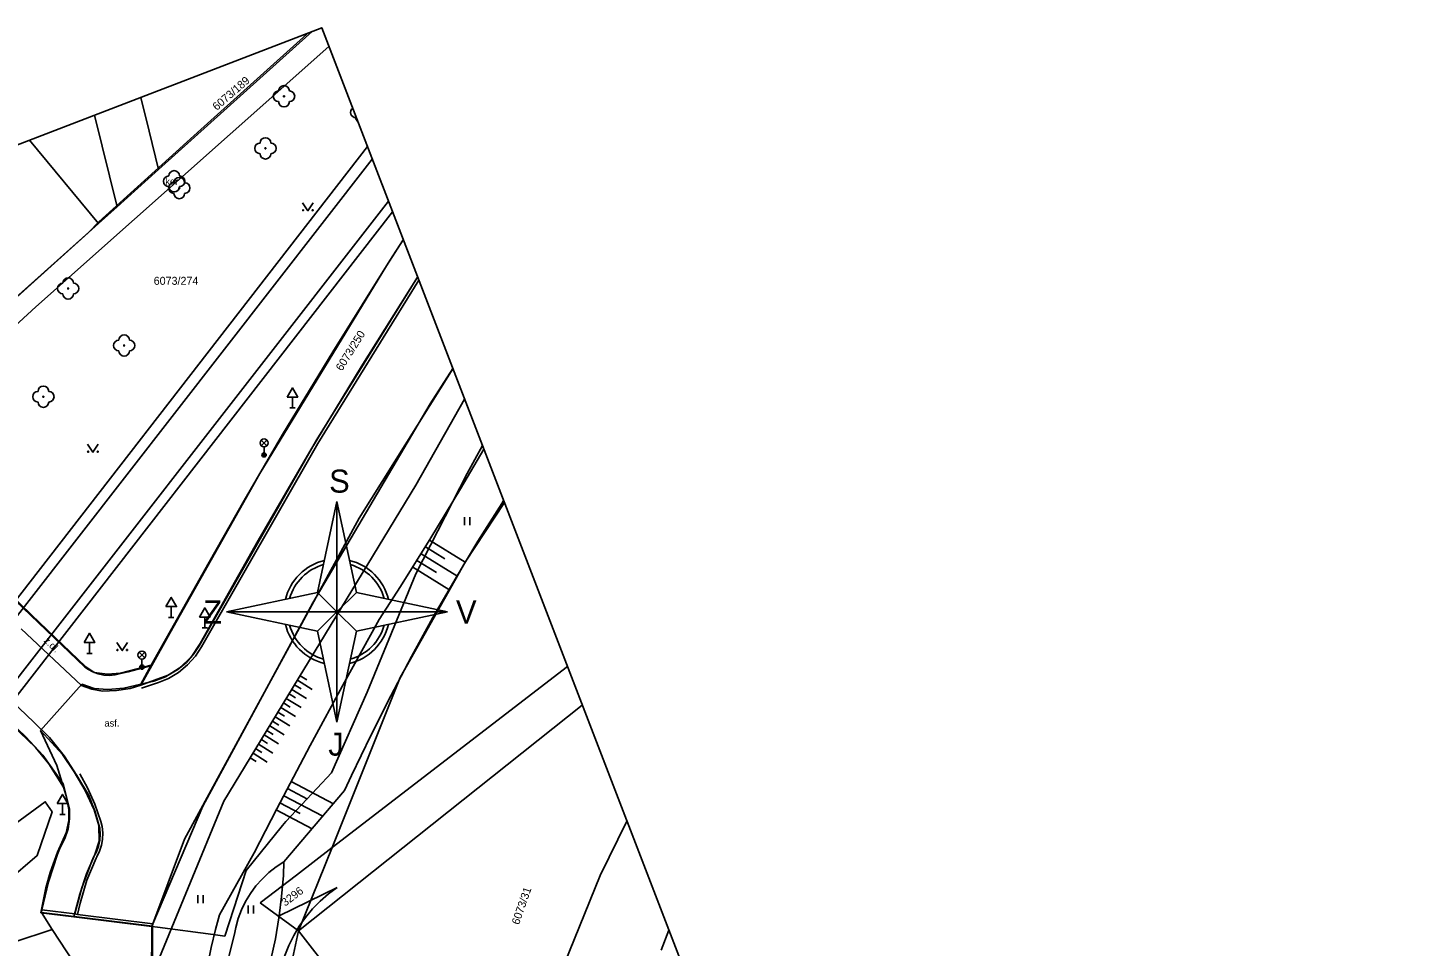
# Model space of a CAD drawing. Extents: x -540150 to -533593, y -1185082 to -1180066.
# Drawn here: x -533828.1 to -533697.5, y -1181947.9 to -1181861.8 of the extents above; entities that cross this region are included whole.
import ezdxf

# ---------------------------------------------------------------- set-up
doc = ezdxf.new("R2010")
doc.units = 0
for name, color, linetype in [('Default', 7, 'Continuous'), ('KN_HRAN_PARCEL', 7, 'Continuous'), ('KN_PARC_Č', 7, 'Continuous'), ('KN_VKP_HRAN_', 7, 'Continuous'), ('rámeček', 7, 'Continuous'), ('Vrstva 1', 7, 'Continuous'), ('Vrstva 10', 7, 'Continuous'), ('Vrstva 11', 7, 'Continuous'), ('Vrstva 14', 7, 'Continuous'), ('Vrstva 15', 7, 'Continuous'), ('Vrstva 21', 7, 'Continuous'), ('Vrstva 22', 7, 'Continuous'), ('Vrstva 33', 7, 'Continuous'), ('Vrstva 34', 7, 'Continuous'), ('Vrstva 36', 7, 'Continuous'), ('Vrstva 40', 7, 'Continuous'), ('Vrstva 7', 7, 'Continuous'), ('Vrstva 8', 7, 'Continuous')]:
    doc.layers.add(name, color=color, linetype=linetype)

msp = doc.modelspace()

# ---------------------------------------------------------------- linework, layer by layer
at = {"layer": 'Default'}
for p, q in [((-533799.09, -1181906.16), (-533800.9, -1181914.7)), ((-533799.09, -1181906.16), (-533800.9, -1181914.7)), ((-533799.09, -1181906.16), (-533799.09, -1181918.26)), ((-533799.09, -1181906.16), (-533797.27, -1181914.7)), ((-533799.09, -1181914.77), (-533799.09, -1181906.16)), ((-533809.44, -1181916.52), (-533800.9, -1181914.7)), ((-533800.9, -1181914.7), (-533799.09, -1181916.52)), ((-533800.9, -1181914.7), (-533799.09, -1181916.52)), ((-533797.27, -1181914.7), (-533799.09, -1181916.52)), ((-533797.27, -1181914.7), (-533799.09, -1181916.52)), ((-533799.09, -1181926.87), (-533799.09, -1181914.77)), ((-533799.09, -1181916.52), (-533799.09, -1181914.77)), ((-533788.73, -1181916.52), (-533797.27, -1181914.7)), ((-533788.73, -1181916.52), (-533797.27, -1181914.7)), ((-533809.44, -1181916.52), (-533797.34, -1181916.52)), ((-533809.44, -1181916.52), (-533800.9, -1181918.33)), ((-533809.44, -1181916.52), (-533800.9, -1181918.33)), ((-533800.83, -1181916.52), (-533809.44, -1181916.52)), ((-533802.98, -1181916.52), (-533804.78, -1181916.52)), ((-533800.9, -1181918.33), (-533799.09, -1181916.52)), ((-533800.9, -1181918.33), (-533799.09, -1181916.52)), ((-533788.73, -1181916.52), (-533800.83, -1181916.52)), ((-533799.09, -1181916.52), (-533800.83, -1181916.52)), ((-533797.27, -1181918.33), (-533799.09, -1181916.52)), ((-533799.09, -1181916.52), (-533788.73, -1181916.52)), ((-533797.27, -1181918.33), (-533799.09, -1181916.52)), ((-533799.09, -1181916.52), (-533799.09, -1181926.87)), ((-533788.73, -1181916.52), (-533797.27, -1181918.33)), ((-533795.19, -1181916.52), (-533793.39, -1181916.52)), ((-533799.09, -1181926.87), (-533800.9, -1181918.33)), ((-533799.09, -1181926.87), (-533797.27, -1181918.33)), ((-533799.09, -1181926.87), (-533797.27, -1181918.33)), ((-533799.09, -1181920.41), (-533799.09, -1181922.21))]:
    msp.add_line(p, q, dxfattribs=at)
for radius, start, end in [(4.97, 103.6344, 166.3656), (4.61, 105.7979, 164.2021), (4.97, 13.6344, 76.3656), (4.61, 15.7979, 74.2021), (4.97, 193.6344, 256.3656), (4.61, 195.7979, 254.2021), (4.97, 283.6344, 346.3656), (4.61, 285.7979, 344.2021)]:
    msp.add_arc((-533799.09, -1181916.52), radius, start, end, dxfattribs=at)
at = {"layer": 'KN_HRAN_PARCEL'}
for p, q in [((-533815.81, -1181875.06), (-533801.41, -1181862.12)), ((-533816.7, -1181871.45), (-533817.48, -1181868.3)), ((-533821.8, -1181869.96), (-533819.69, -1181878.54)), ((-533827.91, -1181872.31), (-533821.43, -1181880.11)), ((-533815.81, -1181875.06), (-533816.7, -1181871.45)), ((-533819.69, -1181878.54), (-533815.81, -1181875.06)), ((-533821.43, -1181880.11), (-533819.69, -1181878.54)), ((-533842.9, -1181899.41), (-533821.43, -1181880.11)), ((-533792.88, -1181881.63), (-533794.12, -1181883.57)), ((-533794.12, -1181883.57), (-533799.46, -1181892.13)), ((-533796.81, -1181893.56), (-533791.53, -1181885.14)), ((-533799.46, -1181892.13), (-533804.2, -1181899.88)), ((-533801.63, -1181901.49), (-533796.81, -1181893.56)), ((-533797, -1181907.72), (-533788.22, -1181893.74)), ((-533804.2, -1181899.88), (-533807.78, -1181906.09)), ((-533785.46, -1181900.93), (-533786.87, -1181903.54)), ((-533806.46, -1181909.83), (-533801.63, -1181901.49)), ((-533786.87, -1181903.54), (-533791.7, -1181912.96)), ((-533807.78, -1181906.09), (-533809.11, -1181908.4)), ((-533783.4, -1181906.28), (-533787.07, -1181911.85)), ((-533813.36, -1181937.83), (-533797, -1181907.72)), ((-533809.11, -1181908.4), (-533811.05, -1181911.85)), ((-533811.91, -1181919.47), (-533806.46, -1181909.83)), ((-533834.21, -1181910.51), (-533827.71, -1181916.81)), ((-533811.05, -1181911.85), (-533816.49, -1181921.52)), ((-533787.07, -1181911.85), (-533793.16, -1181922.66)), ((-533791.7, -1181912.96), (-533796.27, -1181924.05)), ((-533827.71, -1181916.81), (-533822.63, -1181921.66)), ((-533813.88, -1181921.81), (-533812.75, -1181920.75)), ((-533812.75, -1181920.75), (-533811.91, -1181919.47)), ((-533822.63, -1181921.66), (-533821.84, -1181922.2)), ((-533819.36, -1181922.26), (-533816.49, -1181921.52)), ((-533816.49, -1181921.52), (-533817.48, -1181923.28)), ((-533815.16, -1181922.6), (-533813.88, -1181921.81)), ((-533777.49, -1181921.65), (-533799.53, -1181938.61)), ((-533823, -1181923.29), (-533826.86, -1181927.64)), ((-533821.85, -1181923.69), (-533823, -1181923.29)), ((-533821.84, -1181922.2), (-533820.6, -1181922.37)), ((-533820.6, -1181922.37), (-533819.36, -1181922.26)), ((-533817.48, -1181923.28), (-533819.06, -1181923.68)), ((-533817.48, -1181923.28), (-533816.24, -1181923.02)), ((-533816.24, -1181923.02), (-533815.16, -1181922.6)), ((-533793.16, -1181922.66), (-533799.53, -1181938.61)), ((-533827.35, -1181929.22), (-533833.39, -1181923.46)), ((-533820.56, -1181923.81), (-533821.85, -1181923.69)), ((-533819.06, -1181923.68), (-533820.56, -1181923.81)), ((-533796.27, -1181924.05), (-533799.59, -1181931.61)), ((-533802.68, -1181946.42), (-533776.1, -1181925.25)), ((-533826.86, -1181927.64), (-533825.33, -1181930.91)), ((-533826.08, -1181930.77), (-533827.35, -1181929.22)), ((-533824.72, -1181932.94), (-533826.08, -1181930.77)), ((-533825.33, -1181930.91), (-533824.72, -1181932.94)), ((-533799.59, -1181931.61), (-533800.94, -1181933.04)), ((-533824.47, -1181933.77), (-533824.72, -1181932.94)), ((-533824.22, -1181935.04), (-533824.47, -1181933.77)), ((-533800.94, -1181933.04), (-533803.88, -1181936.17)), ((-533824.22, -1181936.08), (-533824.22, -1181935.04)), ((-533824.47, -1181937.22), (-533824.22, -1181936.08)), ((-533803.88, -1181936.17), (-533804.18, -1181936.54)), ((-533771.92, -1181936.13), (-533774.42, -1181941.22)), ((-533825.27, -1181939.04), (-533824.47, -1181937.22)), ((-533804.18, -1181936.54), (-533807.59, -1181940.75)), ((-533816.43, -1181946.01), (-533813.36, -1181937.83)), ((-533799.53, -1181938.61), (-533802.89, -1181941.19)), ((-533799.53, -1181938.61), (-533802.68, -1181946.42)), ((-533825.95, -1181940.95), (-533825.27, -1181939.04)), ((-533826.36, -1181942.4), (-533825.95, -1181940.95)), ((-533807.59, -1181940.75), (-533809.15, -1181945.56)), ((-533802.89, -1181941.19), (-533806.28, -1181943.8)), ((-533774.42, -1181941.22), (-533781.35, -1181958.26)), ((-533826.83, -1181944.72), (-533826.36, -1181942.4)), ((-533806.28, -1181943.8), (-533802.68, -1181946.42)), ((-533823.76, -1181945.1), (-533826.83, -1181944.72)), ((-533816.43, -1181946.01), (-533823.76, -1181945.1)), ((-533816.47, -1181952.69), (-533816.43, -1181946.01)), ((-533815.92, -1181946.07), (-533816.43, -1181946.01)), ((-533810.68, -1181946.76), (-533815.92, -1181946.07)), ((-533809.59, -1181946.91), (-533810.68, -1181946.76)), ((-533809.15, -1181945.56), (-533809.59, -1181946.91)), ((-533802.68, -1181946.42), (-533806, -1181961.9)), ((-533787.28, -1181966.22), (-533802.68, -1181946.42))]:
    msp.add_line(p, q, dxfattribs=at)
at = {"layer": 'KN_VKP_HRAN_'}
for p, q in [((-533826.86, -1181927.64), (-533824.82, -1181929.88)), ((-533824.82, -1181929.88), (-533823.7, -1181931.52)), ((-533823.7, -1181931.52), (-533822.68, -1181933.25)), ((-533822.68, -1181933.25), (-533821.83, -1181935.09)), ((-533821.83, -1181935.09), (-533821.41, -1181936.54)), ((-533821.41, -1181936.54), (-533821.36, -1181938.01)), ((-533821.36, -1181938.01), (-533821.79, -1181939.25)), ((-533821.79, -1181939.25), (-533822.55, -1181941.07)), ((-533822.55, -1181941.07), (-533823.18, -1181942.99)), ((-533823.18, -1181942.99), (-533823.76, -1181945.1))]:
    msp.add_line(p, q, dxfattribs=at)
at = {"layer": 'rámeček'}
msp.add_lwpolyline([(-534575.19, -1182159.73), (-533800.51, -1181861.77), (-533697.49, -1182129.64), (-534472.16, -1182427.6)], close=True, dxfattribs=at)
at = {"layer": 'Vrstva 1'}
for points in [[(-533916.93, -1181906.55), (-533841.14, -1181927.73), (-533839.15, -1181928.29), (-533838.08, -1181926.9), (-533796.24, -1181872.88)], [(-533918.83, -1181907.28), (-533841.44, -1181928.83), (-533838.92, -1181929.53), (-533837.34, -1181927.5), (-533795.79, -1181874.07)], [(-533907.53, -1181919.54), (-533905.48, -1181919.95), (-533839.28, -1181932.75), (-533837.15, -1181933.14), (-533835.69, -1181931.27), (-533794.26, -1181878.03)], [(-533793.88, -1181879.03), (-533834.92, -1181931.89), (-533836.81, -1181934.34), (-533839.48, -1181934.07), (-533891.64, -1181928.63), (-533893.39, -1181928.44)]]:
    msp.add_lwpolyline(points, dxfattribs=at)
at = {"layer": 'Vrstva 10'}
for p, q in [((-533800.97, -1181900.37), (-533791.53, -1181885.14)), ((-533788.23, -1181893.71), (-533790.35, -1181897.03)), ((-533790.35, -1181897.03), (-533801.35, -1181915.68)), ((-533812, -1181919.69), (-533800.97, -1181900.37)), ((-533801.35, -1181915.68), (-533811.66, -1181934.72)), ((-533828.67, -1181918.1), (-533823.04, -1181923.41)), ((-533817.46, -1181923.4), (-533814.92, -1181922.46)), ((-533827.48, -1181926.85), (-533831.08, -1181923.45)), ((-533811.66, -1181934.72), (-533816.33, -1181945.75)), ((-533826.75, -1181944.46), (-533826.78, -1181944.71)), ((-533816.38, -1181945.99), (-533816.33, -1181945.75)), ((-533816.37, -1181950.5), (-533816.38, -1181945.99))]:
    msp.add_line(p, q, dxfattribs=at)
for points in [[(-533814.92, -1181922.46), (-533814.01, -1181921.92), (-533813.2, -1181921.25), (-533812.5, -1181920.46), (-533812, -1181919.69)], [(-533823.04, -1181923.41), (-533822.07, -1181923.76), (-533821.05, -1181923.95)], [(-533821.05, -1181923.95), (-533819.76, -1181923.9), (-533818.48, -1181923.69), (-533817.46, -1181923.4)], [(-533823.47, -1181931.87), (-533824.66, -1181930.01), (-533826.04, -1181928.29), (-533827.48, -1181926.85)], [(-533821.33, -1181936.71), (-533821.78, -1181935.17), (-533822.38, -1181933.67), (-533823.47, -1181931.87)], [(-533821.89, -1181939.5), (-533821.62, -1181939), (-533821.43, -1181938.47), (-533821.31, -1181937.92), (-533821.27, -1181937.35), (-533821.32, -1181936.79), (-533821.33, -1181936.71)], [(-533823.66, -1181944.83), (-533823, -1181942.39), (-533822.12, -1181940.03), (-533821.89, -1181939.5)], [(-533826.78, -1181944.71), (-533825.78, -1181946.28)], [(-533825.78, -1181946.28), (-533823.76, -1181949.4)]]:
    msp.add_lwpolyline(points, dxfattribs=at)
at = {"layer": 'Vrstva 11'}
for p, q in [((-533806.33, -1181903.55), (-533794.43, -1181884.08)), ((-533800.89, -1181900.73), (-533791.41, -1181885.43)), ((-533811.77, -1181919.81), (-533800.89, -1181900.73)), ((-533814.74, -1181918.52), (-533806.33, -1181903.55)), ((-533822.71, -1181921.69), (-533829.23, -1181915.45)), ((-533814.74, -1181918.52), (-533816.43, -1181921.53)), ((-533816.43, -1181921.53), (-533817.46, -1181923.4)), ((-533826.78, -1181944.71), (-533816.38, -1181945.99)), ((-533816.33, -1181945.75), (-533823.39, -1181944.88)), ((-533808.69, -1181946.72), (-533811.67, -1181958.37))]:
    msp.add_line(p, q, dxfattribs=at)
for points in [[(-533794.43, -1181884.08), (-533792.87, -1181881.65)], [(-533814.87, -1181922.75), (-533813.93, -1181922.19), (-533813.09, -1181921.49), (-533812.35, -1181920.68), (-533811.77, -1181919.81)], [(-533819.37, -1181922.29), (-533819.88, -1181922.42), (-533820.41, -1181922.47), (-533820.94, -1181922.44), (-533821.46, -1181922.34), (-533821.96, -1181922.15), (-533822.43, -1181921.9), (-533822.71, -1181921.69)], [(-533816.43, -1181921.53), (-533818.65, -1181922.14), (-533819.37, -1181922.29)], [(-533817.4, -1181923.66), (-533817.39, -1181923.66), (-533815.82, -1181923.15), (-533814.87, -1181922.75)], [(-533824.76, -1181932.65), (-533826.64, -1181929.94), (-533828.24, -1181928.24), (-533829.7, -1181926.84)], [(-533823.18, -1181931.71), (-533822.45, -1181933), (-533821.77, -1181934.55), (-533821.23, -1181936.16), (-533821.1, -1181936.65)], [(-533825.03, -1181938.6), (-533824.58, -1181937.76), (-533824.29, -1181936.86), (-533824.15, -1181935.92), (-533824.16, -1181934.97), (-533824.76, -1181932.65)], [(-533821.1, -1181936.65), (-533821.04, -1181937.23), (-533821.06, -1181937.85), (-533821.15, -1181938.4), (-533821.33, -1181938.96), (-533821.58, -1181939.48), (-533821.66, -1181939.62)], [(-533826.75, -1181944.46), (-533826.13, -1181941.82), (-533825.28, -1181939.24), (-533825.03, -1181938.6)], [(-533821.66, -1181939.62), (-533822.52, -1181941.68), (-533823.16, -1181943.82), (-533823.39, -1181944.88)], [(-533804.05, -1181939.95), (-533804.78, -1181940.42), (-533805.47, -1181940.96), (-533806.11, -1181941.56), (-533806.69, -1181942.21), (-533807.2, -1181942.91), (-533807.65, -1181943.66), (-533808.03, -1181944.44), (-533808.34, -1181945.26), (-533808.57, -1181946.1), (-533808.69, -1181946.72)], [(-533805.27, -1181949.12), (-533804.86, -1181947.17), (-533804.53, -1181945.2), (-533804.51, -1181945.02), (-533804.28, -1181943.21), (-533804.11, -1181941.22), (-533804.05, -1181939.95)], [(-533823.39, -1181944.88), (-533823.66, -1181944.83), (-533826.75, -1181944.46)], [(-533829.37, -1181947.48), (-533825.78, -1181946.28)]]:
    msp.add_lwpolyline(points, dxfattribs=at)
at = {"layer": 'Vrstva 14'}
for p, q in [((-533791.71, -1181904.63), (-533787.13, -1181896.58)), ((-533787.51, -1181905), (-533785.32, -1181901.27)), ((-533809.68, -1181934.27), (-533791.71, -1181904.63)), ((-533790.29, -1181909.59), (-533787.51, -1181905)), ((-533793.14, -1181914.15), (-533790.29, -1181909.59)), ((-533795.13, -1181917.24), (-533793.14, -1181914.15)), ((-533798.39, -1181923.12), (-533795.13, -1181917.24)), ((-533790.1, -1181917.05), (-533792.11, -1181920.7)), ((-533801.59, -1181929.03), (-533798.39, -1181923.12)), ((-533804.72, -1181934.98), (-533801.59, -1181929.03)), ((-533798.37, -1181933.26), (-533804.05, -1181939.95)), ((-533816.37, -1181950.5), (-533809.68, -1181934.27)), ((-533806.84, -1181939.12), (-533804.72, -1181934.98)), ((-533810.1, -1181944.92), (-533806.84, -1181939.12)), ((-533804.51, -1181945.02), (-533799.06, -1181942.34))]:
    msp.add_line(p, q, dxfattribs=at)
for points in [[(-533783.47, -1181906.09), (-533783.65, -1181906.36), (-533785.87, -1181909.88)], [(-533785.87, -1181909.88), (-533788.02, -1181913.45), (-533790.1, -1181917.05)], [(-533792.11, -1181920.7), (-533794.05, -1181924.38), (-533795.92, -1181928.1)], [(-533830.1, -1181941.84), (-533827.19, -1181939.37), (-533825.79, -1181935.25), (-533826.42, -1181934.32), (-533829.23, -1181936.39), (-533830.04, -1181933.96), (-533832.29, -1181930.32), (-533834.85, -1181925.56), (-533836.56, -1181924.16), (-533839.78, -1181924.29), (-533841.66, -1181925.42), (-533844.43, -1181927.52), (-533844.35, -1181928.75)], [(-533795.92, -1181928.1), (-533797.72, -1181931.86), (-533798.37, -1181933.26)], [(-533799.06, -1181942.34), (-533799.88, -1181942.96), (-533800.65, -1181943.63), (-533801.37, -1181944.37), (-533802.02, -1181945.16), (-533802.62, -1181945.99), (-533803.14, -1181946.87), (-533803.6, -1181947.79), (-533803.98, -1181948.74), (-533804.29, -1181949.72)], [(-533811.22, -1181949.68), (-533810.89, -1181947.97), (-533810.48, -1181946.28), (-533810.1, -1181944.92)], [(-533767.98, -1181946.36), (-533768.7, -1181948.22)]]:
    msp.add_lwpolyline(points, dxfattribs=at)
at = {"layer": 'Vrstva 15'}
for p, q in [((-533787.07, -1181911.85), (-533790.41, -1181909.79)), ((-533787.84, -1181913.14), (-533791.2, -1181911.07)), ((-533788.97, -1181911.55), (-533790.8, -1181910.43)), ((-533788.6, -1181914.43), (-533791.98, -1181912.34)), ((-533789.76, -1181912.83), (-533791.59, -1181911.71)), ((-533803.06, -1181923.35), (-533802.44, -1181923.73)), ((-533802.8, -1181922.93), (-533801.41, -1181923.78)), ((-533802.54, -1181922.5), (-533801.92, -1181922.88)), ((-533803.84, -1181924.64), (-533802.45, -1181925.48)), ((-533803.58, -1181924.21), (-533802.96, -1181924.59)), ((-533803.32, -1181923.78), (-533801.93, -1181924.63)), ((-533804.62, -1181925.92), (-533804, -1181926.29)), ((-533804.36, -1181925.49), (-533802.98, -1181926.34)), ((-533804.1, -1181925.06), (-533803.48, -1181925.44)), ((-533805.39, -1181927.2), (-533804.03, -1181928.05)), ((-533805.13, -1181926.77), (-533804.53, -1181927.15)), ((-533804.88, -1181926.35), (-533803.5, -1181927.19)), ((-533806.17, -1181928.48), (-533805.59, -1181928.85)), ((-533805.91, -1181928.06), (-533804.56, -1181928.9)), ((-533805.65, -1181927.63), (-533805.06, -1181928)), ((-533806.95, -1181929.77), (-533805.62, -1181930.6)), ((-533806.63, -1181929.38), (-533806.12, -1181929.7)), ((-533806.43, -1181928.91), (-533805.09, -1181929.75)), ((-533807.21, -1181930.19), (-533806.65, -1181930.55)), ((-533799.42, -1181934.5), (-533803.39, -1181932.43)), ((-533800.42, -1181935.68), (-533804.08, -1181933.76)), ((-533801.84, -1181934.08), (-533803.73, -1181933.09)), ((-533801.41, -1181936.85), (-533804.78, -1181935.08)), ((-533802.54, -1181935.41), (-533804.43, -1181934.42))]:
    msp.add_line(p, q, dxfattribs=at)
at = {"layer": 'Vrstva 22'}
for centre in [(-533804.05, -1181868.19), (-533805.79, -1181873.07), (-533814.34, -1181876.16), (-533813.86, -1181876.79), (-533824.28, -1181886.21), (-533819.03, -1181891.55), (-533826.6, -1181896.35)]:
    msp.add_circle(centre, 0.05, dxfattribs=at)
for centre, start, end in [((-533804.05, -1181867.69), 0, 180), ((-533804.55, -1181868.19), 90, 270), ((-533803.55, -1181868.19), 270, 90), ((-533804.05, -1181868.69), 180, 0), ((-533797.32, -1181869.69), 127.4287, 270), ((-533796.82, -1181870.19), 180, 232.1059), ((-533805.79, -1181872.57), 0, 180), ((-533806.29, -1181873.07), 90, 270), ((-533805.79, -1181873.57), 180, 0), ((-533805.29, -1181873.07), 270, 90), ((-533814.84, -1181876.16), 90, 270), ((-533814.36, -1181876.79), 90, 270), ((-533814.34, -1181875.66), 0, 180), ((-533813.86, -1181876.29), 0, 180), ((-533813.84, -1181876.16), 270, 90), ((-533813.36, -1181876.79), 270, 90), ((-533814.34, -1181876.66), 180, 0), ((-533813.86, -1181877.29), 180, 0), ((-533824.28, -1181885.71), 0, 180), ((-533824.78, -1181886.21), 90, 270), ((-533824.28, -1181886.71), 180, 0), ((-533823.78, -1181886.21), 270, 90), ((-533819.03, -1181891.05), 0, 180), ((-533819.53, -1181891.55), 90, 270), ((-533818.53, -1181891.55), 270, 90), ((-533819.03, -1181892.05), 180, 0), ((-533827.1, -1181896.35), 90, 270), ((-533826.6, -1181895.85), 0, 180), ((-533826.1, -1181896.35), 270, 90), ((-533826.6, -1181896.85), 180, 0)]:
    msp.add_arc(centre, 0.5, start, end, dxfattribs=at)
at = {"layer": 'Vrstva 33'}
for p, q in [((-533806.18, -1181900.94), (-533805.65, -1181900.41)), ((-533806.18, -1181900.41), (-533805.65, -1181900.94)), ((-533805.92, -1181901.05), (-533805.92, -1181901.8)), ((-533817.63, -1181920.83), (-533817.1, -1181920.3)), ((-533817.63, -1181920.3), (-533817.1, -1181920.83)), ((-533817.37, -1181920.94), (-533817.37, -1181921.69))]:
    msp.add_line(p, q, dxfattribs=at)
for centre, radius in [((-533805.92, -1181900.68), 0.375), ((-533805.92, -1181901.8), 0.2), ((-533805.92, -1181901.8), 0.145), ((-533805.92, -1181901.8), 0.0876), ((-533817.37, -1181920.57), 0.375), ((-533817.37, -1181921.69), 0.2), ((-533817.37, -1181921.69), 0.145), ((-533817.37, -1181921.69), 0.0876)]:
    msp.add_circle(centre, radius, dxfattribs=at)
at = {"layer": 'Vrstva 34'}
for p, q in [((-533803.26, -1181896.38), (-533803.26, -1181897.4)), ((-533803.51, -1181897.4), (-533803.01, -1181897.4)), ((-533814.62, -1181916.02), (-533814.62, -1181917.04)), ((-533814.87, -1181917.04), (-533814.37, -1181917.04)), ((-533811.73, -1181918.03), (-533811.23, -1181918.03)), ((-533811.48, -1181917.01), (-533811.48, -1181918.03)), ((-533822.28, -1181919.39), (-533822.28, -1181920.41)), ((-533822.53, -1181920.41), (-533822.03, -1181920.41)), ((-533824.81, -1181934.49), (-533824.81, -1181935.51)), ((-533825.06, -1181935.51), (-533824.56, -1181935.51))]:
    msp.add_line(p, q, dxfattribs=at)
for points in [[(-533803.76, -1181896.38), (-533802.76, -1181896.38), (-533803.26, -1181895.52)], [(-533815.12, -1181916.02), (-533814.12, -1181916.02), (-533814.62, -1181915.16)], [(-533811.98, -1181917.01), (-533810.98, -1181917.01), (-533811.48, -1181916.15)], [(-533822.78, -1181919.39), (-533821.78, -1181919.39), (-533822.28, -1181918.52)], [(-533825.31, -1181934.49), (-533824.31, -1181934.49), (-533824.81, -1181933.63)]]:
    msp.add_lwpolyline(points, close=True, dxfattribs=at)
at = {"layer": 'Vrstva 36'}
for p, q in [((-533787.12, -1181908.39), (-533787.12, -1181907.64)), ((-533786.62, -1181908.39), (-533786.62, -1181907.64)), ((-533812.14, -1181943.83), (-533812.14, -1181943.08)), ((-533811.64, -1181943.83), (-533811.64, -1181943.08)), ((-533807.42, -1181944.8), (-533807.42, -1181944.05)), ((-533806.92, -1181944.8), (-533806.92, -1181944.05))]:
    msp.add_line(p, q, dxfattribs=at)
for points in [[(-533802.31, -1181878.17), (-533801.81, -1181878.92), (-533801.31, -1181878.17)], [(-533822.45, -1181900.8), (-533821.95, -1181901.55), (-533821.45, -1181900.8)], [(-533819.71, -1181919.39), (-533819.21, -1181920.14), (-533818.71, -1181919.39)]]:
    msp.add_lwpolyline(points, dxfattribs=at)
for centre in [(-533802.26, -1181878.87), (-533801.36, -1181878.87), (-533822.4, -1181901.5), (-533821.5, -1181901.5), (-533819.66, -1181920.09), (-533818.76, -1181920.09)]:
    msp.add_circle(centre, 0.05, dxfattribs=at)
at = {"layer": 'Vrstva 7'}
for points in [[(-533801.95, -1181862.33), (-533801.92, -1181862.36), (-533811.85, -1181871.3), (-533821.41, -1181879.95)], [(-533799.84, -1181863.53), (-533827.32, -1181887.94), (-533840.62, -1181900.14)], [(-533822.34, -1181880.91), (-533830.99, -1181888.65)]]:
    msp.add_lwpolyline(points, dxfattribs=at)
at = {"layer": 'Vrstva 8'}
msp.add_line((-533822.34, -1181880.91), (-533821.41, -1181879.95), dxfattribs=at)

# ---------------------------------------------------------------- texts
at = {"layer": 'Default'}
for s, p in [('S', (-533799.82, -1181905.34)), ('Z', (-533811.62, -1181917.61)), ('V', (-533787.93, -1181917.61)), ('J', (-533799.9, -1181930))]:
    msp.add_text(s, height=2.16, rotation=0, dxfattribs=at).set_placement(p)
at = {"layer": 'KN_PARC_Č'}
for s, rotation, p in [('6073/189', 41, (-533810.35, -1181869.57)), ('6073/250', 58, (-533798.62, -1181894)), ('3296', 37, (-533803.94, -1181944.16)), ('6073/31', 71, (-533782.03, -1181945.9))]:
    msp.add_text(s, height=0.75, rotation=rotation, dxfattribs=at).set_placement(p)
msp.add_text('6073/274', height=0.75, dxfattribs=at).set_placement((-533816.26, -1181885.86))
at = {"layer": 'Vrstva 21'}
msp.add_text('ker', height=0.65, dxfattribs=at).set_placement((-533815.17, -1181876.49))
at = {"layer": 'Vrstva 40'}
msp.add_text('z.dl.', height=0.65, rotation=316.2657, dxfattribs=at).set_placement((-533826.6, -1181919.29))
msp.add_text('asf.', height=0.65, dxfattribs=at).set_placement((-533820.88, -1181927.27))

doc.saveas('drawing.dxf')
